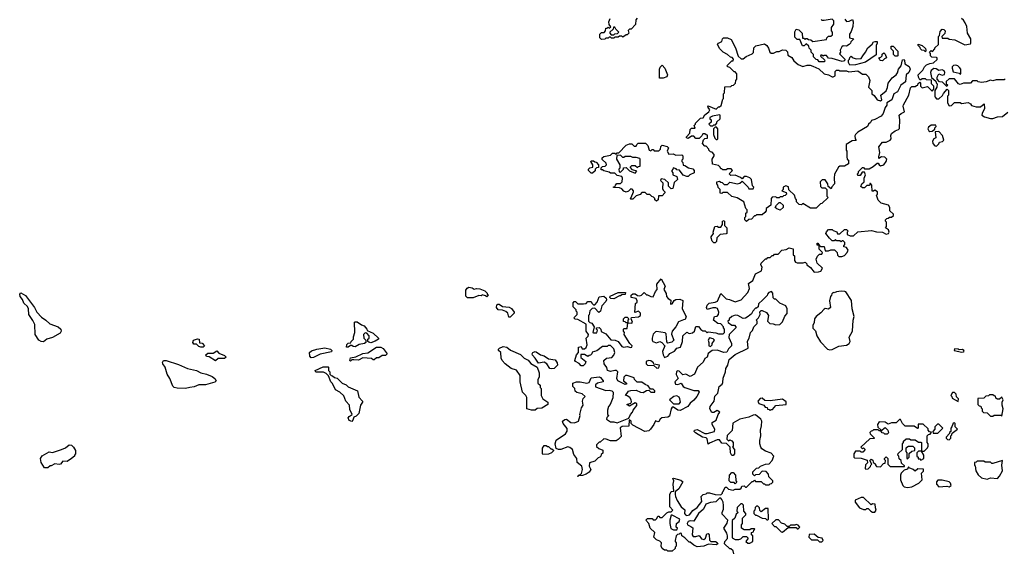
# Model space of a CAD drawing. Extents: x 1861455 to 2058065, y 200073 to 437907.
# Tile 369 of 574: x 1986864 to 1995616, y 310780 to 315515. Entities that reach past the tile are written whole.
import ezdxf

# ---------------------------------------------------------------- set-up
doc = ezdxf.new("R2010")
doc.units = 0

msp = doc.modelspace()

# ---------------------------------------------------------------- linework, layer by layer
at = {"layer": '0CON05XD'}
for points in [[(1992351.7, 315528.3), (1992340, 315515), (1992338.3, 315471.7), (1992298.3, 315431.7), (1992285, 315430), (1992271.7, 315418.3), (1992280, 315395), (1992265, 315380), (1992255, 315380), (1992225, 315360), (1992215, 315370), (1992195, 315370), (1992185, 315360), (1992155, 315360), (1992145, 315350), (1992125, 315350), (1992115, 315360), (1992105, 315360), (1992095, 315350), (1992075, 315350), (1992065, 315342.5), (1992035, 315340)], [(1994985, 314890), (1994990, 314895), (1994990, 314925), (1994970, 314945), (1994968.3, 314978.3), (1994925, 314980), (1994915, 314990), (1994885, 314990), (1994875, 314980), (1994865, 314980), (1994853, 315003), (1994850, 315025), (1994893, 315067), (1994907.5, 315095), (1994925, 315112.5), (1994953, 315127), (1994988.3, 315131.7), (1995018.3, 315161.7), (1995020, 315175), (1995015, 315180), (1994971.7, 315181.7), (1994960, 315195), (1994960, 315215), (1994950, 315225), (1994965, 315240), (1994978.3, 315231.7), (1995000, 315255), (1995000, 315265), (1995030, 315295), (1995030, 315365), (1995040, 315375), (1995045, 315410), (1995065, 315430), (1995078.3, 315428.3), (1995090, 315415), (1995088.3, 315391.7), (1995060, 315365), (1995065, 315350), (1995115, 315350), (1995125, 315342.5), (1995177, 315337), (1995265, 315290), (1995315, 315300), (1995320, 315305), (1995320, 315345), (1995290, 315395), (1995282.5, 315455), (1995267, 315487), (1995255, 315510), (1995237, 315527)], [(1992035, 315340), (1992020, 315355), (1992020, 315385), (1992035, 315400), (1992060, 315400), (1992070, 315415), (1992075, 315440), (1992085, 315440), (1992095, 315450), (1992105, 315440), (1992118.3, 315451.7), (1992103, 315473), (1992100, 315495), (1992112.5, 315525)], [(1992145, 315380), (1992155, 315390), (1992178.3, 315391.7), (1992190, 315405), (1992161.7, 315431.7), (1992155, 315450), (1992141.7, 315448.3), (1992138.3, 315431.7), (1992110, 315405), (1992110, 315395), (1992121.7, 315381.7), (1992145, 315380)], [(1994015, 315140), (1993971.7, 315141.7), (1993958.3, 315158.3), (1993945, 315160), (1993920, 315185), (1993920, 315205), (1993900, 315225), (1993900, 315245), (1993881.7, 315261.7), (1993878.3, 315278.3), (1993855, 315300), (1993838.3, 315281.7), (1993821.7, 315281.7), (1993798.3, 315338.3), (1993775, 315340), (1993755, 315360), (1993753, 315407), (1993765, 315430), (1993790, 315425), (1993820, 315395), (1993821.7, 315351.7), (1993835, 315350), (1993845, 315340), (1993852.5, 315347.5), (1993865, 315347.5), (1993875, 315340), (1993897, 315337), (1993915, 315320), (1994035, 315340), (1994040, 315355), (1994055, 315370), (1994075, 315370), (1994088.3, 315381.7), (1994090, 315405), (1994080, 315415), (1994080, 315445), (1994100, 315475), (1994100, 315505), (1994085, 315520), (1994015, 315507.5), (1993998.3, 315508.3), (1993987, 315517)], [(1994198.3, 315518.3), (1994215, 315500), (1994237, 315503), (1994267.5, 315517.5), (1994272.5, 315495), (1994270, 315455), (1994255, 315410), (1994240, 315385), (1994240, 315355), (1994280, 315345), (1994251.7, 315318.3), (1994250, 315305), (1994237, 315293), (1994215, 315280), (1994185, 315282), (1994172.5, 315275), (1994157.5, 315245), (1994160, 315225), (1994151.7, 315211.7), (1994200, 315165), (1994195, 315150), (1994175, 315142.5), (1994085, 315171.2), (1994053, 315173), (1994035, 315197.5), (1994012.5, 315197.5), (1994005, 315190), (1993995, 315200), (1993985, 315200), (1993981.7, 315191.7), (1994018.3, 315158.3), (1994020, 315145), (1994015, 315140)], [(1993325, 313720), (1993310, 313735), (1993310, 313755), (1993320, 313765), (1993320, 313795), (1993330, 313805), (1993330, 313825), (1993320, 313835), (1993300, 313895), (1993241.7, 313931.7), (1993193, 313943), (1993155, 313980), (1993115, 313980), (1993105, 313970), (1993091.7, 313971.7), (1993090, 314005), (1993073, 314023), (1993070, 314045), (1993060, 314055), (1993060, 314075), (1993085, 314080), (1993095, 314070), (1993108.3, 314068.3), (1993125, 314050), (1993155, 314050), (1993175, 314070), (1993245, 314056.7), (1993265, 314062.5), (1993285, 314080), (1993340, 314025), (1993345, 314010), (1993385, 314010), (1993390, 314025), (1993378.3, 314038.3), (1993370, 314095), (1993355, 314110), (1993325, 314120), (1993305, 314120), (1993285, 314100), (1993272.5, 314112.5), (1993225, 314133.3), (1993185, 314130), (1993170, 314145), (1993200, 314175), (1993188.3, 314188.3), (1993155, 314190), (1993145, 314180), (1993115, 314180), (1993105, 314190), (1993095, 314190), (1993090, 314205), (1993075, 314220), (1993021.7, 314231.7), (1993020, 314275), (1993037.5, 314305), (1993037, 314317), (1993018.3, 314338.3), (1993005, 314340), (1992990, 314355), (1992990, 314365), (1992965, 314390), (1992955, 314390), (1992932.5, 314415), (1992941.7, 314448.3), (1992955, 314460), (1992978.3, 314461.7), (1992978.3, 314488.3), (1992965, 314490), (1992955, 314500), (1992935, 314500), (1992928.3, 314481.7), (1992905, 314460), (1992875, 314460), (1992855, 314480), (1992835, 314480), (1992805, 314460), (1992790, 314465), (1992790, 314475), (1992820, 314505), (1992825, 314540), (1992835, 314550), (1992868.3, 314551.7), (1992860, 314575), (1992870, 314585), (1992870, 314595), (1992915, 314640), (1992938.3, 314641.7), (1992955, 314670), (1992990, 314695), (1993000, 314715), (1992983, 314733), (1992980, 314745), (1992985, 314750), (1993055, 314720), (1993075, 314740), (1993085, 314740), (1993098.3, 314751.7), (1993113, 314807), (1993120, 314815), (1993120, 314855), (1993130, 314865), (1993131.7, 314918.3), (1993185, 314920), (1993195, 314930), (1993208.3, 314931.7), (1993228.3, 314951.7), (1993230, 314975), (1993240, 314985), (1993240, 315035), (1993225, 315050), (1993215, 315050), (1993175, 315090), (1993160, 315095), (1993150, 315105), (1993195, 315150), (1993205, 315150), (1993210, 315165), (1993198.3, 315178.3), (1993181.7, 315181.7), (1993157, 315207), (1993117.5, 315225), (1993088.8, 315255), (1993067.5, 315295), (1993075, 315307.5), (1993105, 315320), (1993110, 315345), (1993120, 315355), (1993155, 315353.3), (1993189.3, 315339.3), (1993227.5, 315265), (1993251.7, 315191.7), (1993278.3, 315168.3), (1993295, 315167.5), (1993321.7, 315188.3), (1993375, 315210), (1993387, 315223), (1993390, 315265), (1993407.5, 315282.5), (1993485, 315300), (1993504.1, 315284.1), (1993520.7, 315260.7), (1993532.5, 315225), (1993545, 315217.5), (1993565, 315217.5), (1993595, 315232.5), (1993615, 315233.3), (1993644.4, 315245.6), (1993674.6, 315244.6), (1993687.8, 315227.8), (1993690.7, 315200.7), (1993728.3, 315178.3), (1993745, 315150), (1993785, 315117.5), (1993825, 315097.5), (1993865, 315110), (1993890.7, 315110.7), (1993915, 315103.3), (1993968.8, 315078.8), (1994014.3, 315034.3), (1994055, 315026), (1994085, 315008), (1994095, 315006.2), (1994113.6, 315016.4), (1994112.5, 315055), (1994125, 315066.7), (1994146.7, 315066.7), (1994155, 315060), (1994215, 315060), (1994235, 315050), (1994315, 315060), (1994355, 315030), (1994385, 315030), (1994408.3, 315008.3), (1994420, 314975), (1994410, 314915), (1994440, 314885), (1994440, 314855), (1994460, 314840), (1994485, 314802.5), (1994515, 314792.5), (1994527, 314803), (1994520, 314845), (1994566.1, 314883.9), (1994579.3, 314910.7), (1994585, 314950), (1994620.7, 314999.3), (1994653.9, 315026.1), (1994666.1, 315043.9), (1994676.7, 315075), (1994700, 315105), (1994711.7, 315158.3), (1994725, 315160), (1994730, 315155), (1994731.7, 315121.7), (1994769.3, 315099.3), (1994780, 315075), (1994767.5, 315045), (1994742.5, 315025), (1994738.3, 314961.7), (1994697, 314933), (1994667.5, 314875), (1994633.3, 314855), (1994616.4, 314803.6), (1994573.3, 314776.7), (1994572.5, 314755), (1994556.4, 314733.6), (1994538.8, 314681.2), (1994523, 314657), (1994465, 314627.5), (1994435, 314620), (1994428.3, 314601.7), (1994410, 314585), (1994400, 314565), (1994313.6, 314516.4), (1994292.5, 314495), (1994288.3, 314481.7), (1994290, 314455), (1994298.3, 314441.7), (1994265, 314437.5), (1994210, 314405), (1994210, 314355), (1994217.5, 314345), (1994217.5, 314295), (1994220, 314275), (1994230, 314265), (1994230, 314235), (1994195, 314212.5), (1994155, 314212.5), (1994142.5, 314205), (1994108.3, 314141.7), (1994102.5, 314105), (1994106.7, 314055), (1994081.7, 314028.3), (1994078.3, 314011.7), (1994051.7, 314031.7), (1994047, 314057), (1994025, 314090), (1993998.3, 314091.7), (1993980, 314075), (1993981.7, 314031.7), (1993995, 314020), (1994025, 314020), (1994040, 314005), (1994040, 313945), (1994050, 313935), (1993995, 313880), (1993981.7, 313878.3), (1993950, 313845), (1993945, 313840), (1993895, 313840), (1993825, 313880), (1993815, 313870), (1993791.7, 313871.7), (1993770, 313895), (1993770, 313915), (1993760, 313925), (1993750, 313955), (1993701.7, 314001.7), (1993698.3, 314028.3), (1993675, 314037.5), (1993650, 314025), (1993650, 314005), (1993640, 313995), (1993678.3, 313978.3), (1993680, 313965), (1993668.3, 313951.7), (1993655, 313950), (1993645, 313940), (1993625, 313940), (1993615, 313930), (1993595, 313930), (1993585, 313940), (1993551.7, 313938.3), (1993542.5, 313925), (1993540, 313865), (1993500, 313835), (1993500, 313815), (1993488.3, 313801.7), (1993465, 313780), (1993415, 313780), (1993405, 313770), (1993395, 313770), (1993368.3, 313741.7), (1993345, 313740), (1993325, 313720)], [(1994241.7, 315111.7), (1994230, 315135), (1994230, 315155), (1994240, 315165), (1994241.7, 315178.3), (1994255, 315190), (1994265, 315180), (1994298.3, 315168.3), (1994345, 315170), (1994357.5, 315195), (1994383.3, 315225), (1994402.5, 315265), (1994443, 315297), (1994455, 315317.5), (1994465, 315322.5), (1994485, 315320), (1994487.5, 315305), (1994477.5, 315285), (1994478.3, 315201.7), (1994381.7, 315138.3), (1994295, 315112.5), (1994241.7, 315111.7)], [(1994665, 315190), (1994645, 315190), (1994630, 315205), (1994630, 315235), (1994610, 315255), (1994611.7, 315278.3), (1994628.3, 315278.3), (1994670, 315235), (1994670, 315195), (1994665, 315190)], [(1994915, 315230), (1994905, 315240), (1994883, 315243), (1994870, 315255), (1994868.3, 315268.3), (1994850, 315285), (1994851.7, 315298.3), (1994887, 315287), (1994915, 315260), (1994920, 315245), (1994915, 315230)], [(1994535, 315150), (1994511.7, 315151.7), (1994510, 315165), (1994500, 315175), (1994518.3, 315181.7), (1994530, 315195), (1994531.7, 315208.3), (1994545, 315220), (1994558.3, 315208.3), (1994570, 315175), (1994551.7, 315168.3), (1994535, 315150)], [(1992585, 314994), (1992552.5, 314995), (1992550, 315075), (1992557, 315093), (1992575, 315110), (1992597.5, 315085), (1992622.5, 315025), (1992615, 315007.5), (1992585, 314994)], [(1995225, 315030), (1995230, 315035), (1995230, 315075), (1995219.3, 315089.3), (1995203.6, 315103.6), (1995185, 315110), (1995163.6, 315106.4), (1995153.8, 315096.2), (1995152.5, 315085), (1995160.7, 315050.7), (1995215, 315040), (1995225, 315030)], [(1995625, 314990), (1995615, 314980), (1995545, 314980), (1995515, 314972.5), (1995495, 314977.5), (1995455, 314962.5), (1995415, 314957.5), (1995383, 314963), (1995375, 314970), (1995335, 314970), (1995315, 314950), (1995255, 314950), (1995225, 314940), (1995210, 314945), (1995175, 314990), (1995125, 314990), (1995100, 314965), (1995100, 314945), (1995110, 314935), (1995105, 314920), (1995068.3, 314958.3), (1995041.7, 314961.7), (1995020, 314985), (1995020, 315005), (1995035, 315032.5), (1995065, 315022.5), (1995083.3, 315026.7), (1995088.8, 315045), (1995080.5, 315060.5), (1995065, 315068), (1995035, 315062.5), (1995009.5, 315079.5), (1994989.3, 315080.7), (1994967.5, 315062.5), (1994958.8, 315045), (1994970, 315000), (1995008.3, 314968.3), (1995010, 314955), (1995020, 314945), (1995017.5, 314915), (1995000, 314885), (1994997.5, 314835), (1995002.5, 314825), (1995015, 314812.5), (1995035, 314810), (1995068.3, 314841.7), (1995075, 314860), (1995108.3, 314898.3), (1995120, 314885), (1995120, 314845), (1995110, 314835), (1995110, 314775), (1995125, 314750), (1995148.3, 314751.7), (1995175, 314780), (1995225, 314780), (1995235, 314770), (1995295, 314777.5), (1995316.4, 314766.4), (1995325, 314752.5), (1995365, 314740), (1995405, 314740), (1995437.5, 314767.5), (1995440, 314725), (1995418.3, 314681.7), (1995417.5, 314665), (1995440, 314650), (1995495, 314636.7), (1995515, 314636.7), (1995555, 314652.5), (1995600, 314655), (1995648.3, 314691.7)], [(1992425, 312272.5), (1992395, 312294), (1992353, 312293), (1992330, 312315), (1992325, 312330), (1992265, 312352.5), (1992248.3, 312351.7), (1992233, 312337), (1992230, 312305), (1992257.5, 312285), (1992257.5, 312275), (1992245, 312272.5), (1992180, 312305), (1992172.5, 312325), (1992180, 312385), (1992170, 312395), (1992155, 312397.5), (1992115, 312387.5), (1992090, 312395), (1992081.7, 312421.7), (1992060, 312455), (1992057.5, 312485), (1992080, 312505), (1992128.3, 312511.7), (1992145, 312532.5), (1992153.3, 312555), (1992145, 312590), (1992115, 312620), (1992095, 312620), (1992085, 312610), (1992045, 312610), (1991995, 312570), (1991951.7, 312558.3), (1991950, 312545), (1991938.3, 312531.7), (1991925, 312530), (1991915, 312520), (1991885, 312540), (1991851.7, 312538.3), (1991851.7, 312511.7), (1991897.5, 312477.5), (1991890, 312455), (1991871.7, 312438.3), (1991855, 312437.5), (1991837.5, 312457.5), (1991803.3, 312475), (1991797.5, 312485), (1991812.5, 312535), (1991830, 312555), (1991830, 312605), (1991855, 312610), (1991865, 312590), (1991885, 312590), (1991898.3, 312601.7), (1991907.5, 312625), (1991900, 312685), (1991918.3, 312701.7), (1991920, 312715), (1991900, 312745), (1991898.3, 312808.3), (1991825, 312850), (1991801.7, 312851.7), (1991790, 312865), (1991820, 312895), (1991820, 312915), (1991810, 312925), (1991810, 312935), (1991782.5, 312962.5), (1991783, 312997), (1991791.7, 313008.3), (1991805, 313010), (1991825, 312990), (1991875, 312987.5), (1991898.3, 312991.7), (1991915, 313010), (1991945, 313010), (1991950, 312995), (1991965, 312980), (1991975, 312980), (1991997, 313003), (1992015, 313050), (1992057, 313057), (1992078.3, 313038.3), (1992080, 313025), (1992075, 313010), (1992039.3, 312970.7), (1992027, 312923), (1992011.7, 312911.7), (1991975, 312950), (1991951.7, 312948.3), (1991933, 312927), (1991927.5, 312892.5), (1991920, 312885), (1991920, 312835), (1991931.7, 312821.7), (1991948.3, 312818.3), (1991970, 312785), (1991960, 312735), (1991965, 312730), (1991995, 312730), (1992000, 312755), (1991990, 312765), (1991990, 312775), (1992015, 312780), (1992030, 312765), (1992031.7, 312741.7), (1992075, 312722.5), (1992119.3, 312669.3), (1992156.1, 312666.1), (1992182.5, 312655), (1992215, 312610), (1992235, 312603.3), (1992265, 312610), (1992295, 312600), (1992306.7, 312603.3), (1992307.5, 312615), (1992286.4, 312636.4), (1992237.5, 312715), (1992240, 312735), (1992230, 312745), (1992230, 312765), (1992235, 312770), (1992265, 312770), (1992270, 312820), (1992255, 312820), (1992245, 312830), (1992231.7, 312831.7), (1992230, 312855), (1992245, 312870), (1992265, 312870), (1992280, 312855), (1992270, 312845), (1992270, 312820), (1992305, 312817.5), (1992312.5, 312825), (1992300, 312855), (1992301.7, 312868.3), (1992365, 312872.5), (1992382.5, 312885), (1992382.5, 312905), (1992365, 312922.5), (1992331.7, 312911.7), (1992338.3, 312991.7), (1992352.5, 313005), (1992352.5, 313015), (1992345, 313037.5), (1992300, 313045), (1992300, 313065), (1992313, 313077), (1992335, 313077.5), (1992355, 313062.5), (1992375, 313060), (1992390, 313065), (1992415, 313090), (1992435, 313070), (1992445, 313070), (1992473, 313053), (1992495, 313050), (1992515, 313100), (1992530, 313115), (1992527.5, 313165), (1992565, 313210), (1992602.5, 313145), (1992590, 313115), (1992611.7, 313081.7), (1992612.5, 313055), (1992627, 313037), (1992651.7, 313021.7), (1992650, 312985), (1992665, 312987.5), (1992680.7, 313019.3), (1992695, 313026.7), (1992731.7, 313031.7), (1992758.3, 313018.3), (1992753.6, 312943.6), (1992787.5, 312875), (1992779.3, 312850.7), (1992763.6, 312846.4), (1992720.5, 312829.5), (1992695, 312783.3), (1992662.5, 312745), (1992658.3, 312718.3), (1992677.5, 312665), (1992661.7, 312648.3), (1992625, 312640), (1992615, 312650), (1992611.7, 312721.7), (1992601.7, 312731.7), (1992525, 312742.5), (1992515, 312740), (1992495, 312720), (1992486.4, 312683.6), (1992486.7, 312665), (1992493.3, 312655), (1992525, 312642.5), (1992555, 312653.8), (1992572.5, 312645), (1992600, 312615), (1992578.8, 312565), (1992583.3, 312535), (1992595, 312513.3), (1992625, 312523.3), (1992644, 312546), (1992685, 312568.8), (1992704.2, 312595.8), (1992737.1, 312602.9), (1992755.7, 312655), (1992760, 312705), (1992795, 312736.7), (1992816.1, 312726.1), (1992845, 312731.2), (1992863.6, 312746.4), (1992875, 312787.5), (1992898.3, 312788.3), (1992920, 312760), (1992935, 312750), (1992958.3, 312748.3), (1992975, 312730), (1992985, 312740), (1993051.7, 312731.7), (1993075, 312722.5), (1993117, 312723), (1993130, 312735), (1993130, 312765), (1993120, 312775), (1993120, 312785), (1993095, 312810), (1993070, 312815), (1993030, 312845), (1993040, 312875), (1993065, 312880), (1993077, 312893), (1993080, 312915), (1993066.7, 312946.7), (1993053, 312953), (1993025, 312953.3), (1992975, 312940), (1992970, 312955), (1992974, 312976), (1992993.9, 312996.1), (1993045, 313002.5), (1993066.4, 313013.6), (1993095, 313080), (1993145, 313032.5), (1993173, 313027), (1993225, 313006.7), (1993276.4, 313023.6), (1993335, 313090), (1993352.5, 313125), (1993341.7, 313168.3), (1993380, 313195), (1993403.6, 313256.4), (1993457, 313283), (1993462.5, 313315), (1993452.5, 313335), (1993455, 313350), (1993495, 313390), (1993505, 313390), (1993515, 313400), (1993535, 313400), (1993551.7, 313418.3), (1993565, 313420), (1993575, 313430), (1993605, 313430), (1993640, 313465), (1993677, 313473), (1993705, 313487.5), (1993738.3, 313478.3), (1993740, 313425), (1993750, 313415), (1993752.5, 313375), (1993760.7, 313360.7), (1993775, 313352.5), (1993827.5, 313352.5), (1993845, 313360), (1993860, 313345), (1993860, 313335), (1993893, 313313), (1993925, 313270), (1993965, 313272.5), (1993985, 313280), (1994000, 313305), (1993951.7, 313351.7), (1993942.5, 313385), (1993957, 313413), (1993975, 313430), (1993995, 313430), (1994000, 313445), (1993970, 313475), (1993970, 313510), (1993951.7, 313511.7), (1993951.7, 313528.3), (1993958.3, 313528.3), (1993970, 313510), (1993985, 313500), (1994015, 313500), (1994025, 313460), (1994055, 313460), (1994075, 313470), (1994108.3, 313468.3), (1994130, 313445), (1994133, 313423), (1994145, 313410), (1994171.7, 313408.3), (1994195, 313420), (1994220, 313445), (1994227.5, 313465), (1994215, 313490), (1994190, 313495), (1994190, 313505), (1994200, 313515), (1994200, 313535), (1994185, 313550), (1994175, 313550), (1994165, 313540), (1994155, 313550), (1994125, 313550), (1994115, 313560), (1994105, 313550), (1994085, 313550), (1994061.7, 313571.7), (1994030, 313615), (1994035, 313630), (1994055, 313650), (1994085, 313650), (1994095, 313640), (1994128.3, 313628.3), (1994135, 313610), (1994155, 313610), (1994195, 313650), (1994215, 313650), (1994227.5, 313635), (1994220, 313625), (1994220, 313605), (1994245, 313592.5), (1994276.1, 313593.9), (1994315, 313630), (1994435, 313640), (1994479.3, 313629.3), (1994535, 313627.5), (1994565, 313609.2), (1994586.2, 313615), (1994593.8, 313625), (1994588.3, 313648.3), (1994560, 313665), (1994570, 313675), (1994570, 313715), (1994560, 313725), (1994560, 313735), (1994571.7, 313748.3), (1994585, 313750), (1994595, 313760), (1994615, 313760), (1994630, 313775), (1994630, 313785), (1994600, 313815), (1994600, 313845), (1994586.4, 313866.4), (1994523, 313883), (1994495, 313910), (1994480, 313955), (1994490, 313965), (1994490, 313985), (1994465, 314000), (1994455, 313990), (1994441.7, 313991.7), (1994440, 314045), (1994428.3, 314058.3), (1994421.7, 314058.3), (1994418.3, 314041.7), (1994395, 314040), (1994375, 314020), (1994355, 314020), (1994341.7, 314031.7), (1994350, 314055), (1994370, 314075), (1994370, 314105), (1994382.5, 314135), (1994375, 314160), (1994351.7, 314158.3), (1994335, 314130), (1994315, 314130), (1994310, 314145), (1994320, 314155), (1994320, 314165), (1994355, 314200), (1994365, 314200), (1994375, 314190), (1994415, 314190), (1994450.7, 314209.3), (1994485, 314240), (1994495, 314240), (1994503.6, 314223.6), (1994515, 314216.7), (1994545, 314226), (1994566.7, 314253.3), (1994572.5, 314275), (1994555, 314292.5), (1994523.6, 314296.4), (1994501.7, 314281.7), (1994500, 314295), (1994511.2, 314335), (1994500, 314385), (1994533, 314427), (1994565, 314426.7), (1994602.5, 314445), (1994610, 314455), (1994606.7, 314485), (1994615, 314502.5), (1994645, 314526.7), (1994675, 314537.5), (1994683.6, 314546.4), (1994688.8, 314625), (1994682.5, 314665), (1994699.3, 314680.7), (1994730, 314695), (1994717.5, 314745), (1994720.7, 314759.3), (1994767.5, 314845), (1994781.7, 314908.3), (1994795, 314920), (1994825, 314920), (1994835, 314930), (1994848.3, 314931.7), (1994851.7, 314948.3), (1994865, 314960), (1994870, 314955), (1994870, 314925), (1994885, 314910), (1994935, 314920), (1994975, 314880), (1994985, 314890)], [(1993025, 314570), (1993035, 314580), (1993048.3, 314581.7), (1993060, 314595), (1993061.7, 314608.3), (1993090, 314635), (1993090, 314665), (1993085, 314670), (1993023, 314657), (1993000, 314645), (1993000, 314635), (1993010, 314625), (1993010, 314605), (1992990, 314585), (1993005, 314570), (1993025, 314570)], [(1994955, 314520), (1994975, 314522.5), (1994998.3, 314541.7), (1995000, 314555), (1995010, 314565), (1995008.3, 314578.3), (1994965, 314577.5), (1994941.7, 314558.3), (1994937.5, 314545), (1994945, 314527.5), (1994955, 314520)], [(1993065, 314450), (1993070, 314455), (1993070, 314545), (1993058.3, 314558.3), (1993045, 314560), (1993030, 314545), (1993032.5, 314495), (1993041.7, 314461.7), (1993055, 314450), (1993065, 314450)], [(1995015, 314390), (1995035, 314410), (1995040, 314425), (1995067, 314433), (1995077.5, 314445), (1995066.1, 314486.1), (1995035, 314520), (1995001.7, 314518.3), (1995007.5, 314465), (1994990, 314455), (1994977.5, 314435), (1994980, 314415), (1995000, 314395), (1995015, 314390)], [(1992525, 313902.5), (1992510, 313915), (1992510, 313925), (1992498.3, 313938.3), (1992481.7, 313941.7), (1992465, 313960), (1992441.7, 313961.7), (1992425, 313980), (1992395, 313980), (1992378.3, 313961.7), (1992345, 313950), (1992315, 313920), (1992295, 313920), (1992290, 313925), (1992300, 313935), (1992320, 313985), (1992320, 313995), (1992308.3, 314008.3), (1992295, 314010), (1992275, 313990), (1992255, 313982.5), (1992235, 313990), (1992215, 314010), (1992195, 314020), (1992141.7, 314021.7), (1992141.7, 314028.3), (1992158.3, 314031.7), (1992160, 314045), (1992171.7, 314058.3), (1992205, 314060), (1992220, 314075), (1992222.5, 314105), (1992215, 314120), (1992175, 314130), (1992155, 314150), (1992115, 314150), (1992105, 314160), (1992055, 314170), (1992045, 314180), (1992031.7, 314181.7), (1992031.7, 314198.3), (1992045, 314210), (1992067, 314213), (1992080, 314225), (1992078.3, 314238.3), (1992041.7, 314271.7), (1992041.7, 314288.3), (1992055, 314300), (1992115, 314310), (1992133, 314327), (1992155, 314327.5), (1992165, 314320), (1992175, 314330), (1992188.3, 314331.7), (1992255, 314400), (1992285, 314412.5), (1992305, 314410), (1992325, 314390), (1992345, 314390), (1992350, 314405), (1992363, 314417), (1992427, 314417), (1992447, 314397), (1992460, 314355), (1992475, 314350), (1992485, 314360), (1992495, 314360), (1992505, 314350), (1992545, 314350), (1992560, 314365), (1992561.7, 314388.3), (1992575, 314400), (1992618.3, 314388.3), (1992630, 314375), (1992620, 314345), (1992635, 314320), (1992671.7, 314321.7), (1992695, 314310), (1992750, 314315), (1992760, 314305), (1992760, 314275), (1992750, 314265), (1992750, 314255), (1992760, 314245), (1992761.7, 314221.7), (1992775, 314220), (1992808.3, 314198.3), (1992848.3, 314188.3), (1992860, 314175), (1992860, 314155), (1992820, 314135), (1992805, 314120), (1992795, 314120), (1992761.7, 314131.7), (1992728.3, 314178.3), (1992705, 314180), (1992698.3, 314188.3), (1992671.7, 314198.3), (1992670, 314185), (1992660, 314175), (1992660, 314165), (1992670, 314155), (1992670, 314135), (1992705, 314120), (1992710, 314095), (1992683, 314067), (1992670, 314015), (1992655, 314012.5), (1992630, 314035), (1992630, 314065), (1992600, 314095), (1992565, 314100), (1992560, 314085), (1992580, 314065), (1992577.5, 314015), (1992585, 314000), (1992600, 313985), (1992600, 313975), (1992575, 313950), (1992541.7, 313948.3), (1992540, 313915), (1992525, 313902.5)], [(1992335, 314150), (1992348.3, 314168.3), (1992311.7, 314181.7), (1992290, 314205), (1992305, 314220), (1992335, 314220), (1992355, 314200), (1992365, 314210), (1992378.3, 314211.7), (1992380, 314275), (1992375, 314280), (1992345, 314290), (1992315, 314290), (1992295, 314300), (1992245, 314300), (1992235, 314290), (1992225, 314290), (1992205, 314310), (1992171.7, 314308.3), (1992170, 314275), (1992200, 314225), (1992200, 314195), (1992190, 314185), (1992191.7, 314161.7), (1992205, 314160), (1992230, 314185), (1992231.7, 314198.3), (1992255, 314200), (1992285, 314170), (1992335, 314150)], [(1991955, 314150), (1991945, 314150), (1991920, 314175), (1991920, 314185), (1991931.7, 314198.3), (1991960, 314205), (1991960, 314225), (1991940, 314255), (1991945, 314260), (1991965, 314260), (1991975, 314250), (1991988.3, 314248.3), (1992010, 314225), (1992008.3, 314201.7), (1991991.7, 314198.3), (1991980, 314185), (1991978.3, 314171.7), (1991955, 314150)], [(1993625, 313822.5), (1993593, 313833), (1993580, 313845), (1993590, 313865), (1993615, 313890), (1993625, 313890), (1993650, 313865), (1993650, 313845), (1993625, 313822.5)], [(1993045, 313530), (1993035, 313530), (1993020, 313545), (1993010, 313575), (1993010, 313585), (1993030, 313615), (1993027.5, 313625), (1993043, 313677), (1993065, 313680), (1993075, 313670), (1993095, 313670), (1993110, 313695), (1993110, 313725), (1993125, 313730), (1993130, 313725), (1993130, 313685), (1993150, 313665), (1993150, 313615), (1993145, 313610), (1993090, 313605), (1993060, 313575), (1993057, 313543), (1993045, 313530)], [(1987075, 312652.5), (1987055, 312653.8), (1987035, 312666.7), (1987002, 312715), (1986997.5, 312805), (1986982, 312842), (1986946.2, 312895), (1986942, 312945), (1986934.4, 312964.4), (1986902, 312995), (1986887.9, 313027.9), (1986866.7, 313055), (1986863.9, 313076.1), (1986873, 313087), (1986915, 313062), (1986995.7, 312955), (1987015.8, 312915.8), (1987059.2, 312869.2), (1987096.7, 312845), (1987132, 312812), (1987205, 312785.6), (1987230, 312765), (1987233, 312747), (1987225, 312727.5), (1987155, 312690), (1987106.4, 312673.6), (1987075, 312652.5)], [(1990895, 313042.5), (1990845, 313042.5), (1990828.3, 313058.3), (1990828.3, 313111.7), (1990840.7, 313129.3), (1990855, 313136.7), (1990885, 313132.5), (1990905, 313120), (1990923.3, 313126.7), (1990955, 313122.5), (1991000, 313105), (1991020, 313085), (1991020, 313075), (1991030, 313065), (1991015, 313050), (1991005, 313060), (1990975, 313070), (1990965, 313060), (1990945, 313062.5), (1990895, 313042.5)], [(1992829.3, 311009.3), (1992847, 310997), (1992842.5, 310935), (1992851.7, 310921.7), (1992875, 310920), (1992905, 310930), (1992925, 310900), (1992945, 310892.5), (1992960, 310905), (1992972.5, 310945), (1992985, 310946.7), (1992992.5, 310935), (1992997, 310887), (1993007.5, 310877.5), (1993050, 310875), (1993065, 310867.5), (1993070, 310855), (1993055, 310847.5), (1992988.3, 310851.7), (1992946.4, 310833.6), (1992885, 310830), (1992855, 310842.5), (1992825, 310870), (1992815, 310870), (1992775, 310910), (1992750, 310925), (1992748.3, 310948.3), (1992735, 310950), (1992725, 310940), (1992711.7, 310938.3), (1992700, 310925), (1992690, 310885), (1992690, 310875), (1992700, 310865), (1992700, 310835), (1992690, 310825), (1992690, 310815), (1992665, 310790), (1992625, 310790), (1992615, 310800), (1992595, 310800), (1992573.6, 310813.6), (1992567.5, 310835), (1992570, 310865), (1992555, 310880), (1992525, 310890), (1992500, 310915), (1992510, 310955), (1992467.5, 310995), (1992457, 311037), (1992430, 311065), (1992445, 311080), (1992485, 311080), (1992495, 311070), (1992515, 311070), (1992528.3, 311081.7), (1992535, 311100), (1992545, 311100), (1992555, 311090), (1992575, 311090), (1992615, 311130), (1992635, 311140), (1992655, 311140), (1992670, 311155), (1992642.5, 311185), (1992642.5, 311295), (1992655, 311320), (1992680, 311325), (1992673.3, 311385), (1992677.5, 311415), (1992670, 311435), (1992675, 311440), (1992741.7, 311421.7), (1992757.5, 311407.5), (1992722.5, 311345), (1992691.7, 311318.3), (1992690, 311295), (1992692.5, 311275), (1992709.3, 311239.3), (1992742.5, 311185), (1992776.7, 311156.7), (1992773.3, 311125), (1992781.7, 311111.7), (1992795, 311106.2), (1992817.3, 311112.7), (1992847, 311153), (1992885, 311177.5), (1992927, 311233), (1992922.5, 311275), (1992940, 311295), (1992965, 311300), (1992975, 311310), (1992995, 311310), (1993045, 311292.5), (1993095, 311290), (1993110, 311305), (1993110, 311315), (1993118.3, 311321.7), (1993135, 311360), (1993148.3, 311358.3), (1993165, 311340), (1993205, 311332.5), (1993225, 311340), (1993265, 311340), (1993278.3, 311351.7), (1993281.7, 311368.3), (1993305, 311370), (1993315, 311360), (1993325, 311360), (1993375, 311410), (1993385, 311410), (1993395, 311420), (1993405, 311410), (1993455, 311410), (1993475, 311390), (1993485, 311390), (1993495, 311380), (1993525, 311380), (1993535, 311390), (1993548.3, 311391.7), (1993560, 311405), (1993560, 311415), (1993521.7, 311451.7), (1993520, 311475), (1993498.3, 311498.3), (1993465, 311500), (1993438.3, 311471.7), (1993405, 311470), (1993395, 311460), (1993380, 311475), (1993380, 311495), (1993413.3, 311526.7), (1993435, 311530), (1993450, 311545), (1993495, 311562.5), (1993525, 311567.5), (1993552.5, 311595), (1993567.5, 311635), (1993545, 311662.5), (1993495, 311680), (1993460.7, 311700.7), (1993452.5, 311715), (1993443.9, 311743.9), (1993443.8, 311775), (1993453.3, 311815), (1993448.8, 311865), (1993458.8, 311905), (1993460, 311945), (1993452.5, 311965), (1993405, 312002.5), (1993385, 312000), (1993345, 311981.2), (1993265, 311963.3), (1993203, 311927), (1993197, 311863), (1993151.7, 311818.3), (1993150, 311785), (1993165, 311770), (1993175, 311780), (1993195, 311770), (1993206.4, 311756.4), (1993207.5, 311725), (1993200, 311715), (1993217.5, 311695), (1993217.5, 311655), (1993205, 311640), (1993195, 311640), (1993183, 311663), (1993180, 311715), (1993148.3, 311748.3), (1993105, 311750), (1993085, 311780), (1993065, 311780), (1992995, 311750), (1992985, 311740), (1992975, 311790), (1992967, 311797), (1992933.6, 311803.6), (1992870.7, 311840.7), (1992860, 311855), (1992862.5, 311865), (1992885, 311872.5), (1992955, 311837.5), (1992975, 311837.5), (1993040, 311855), (1993042.5, 311875), (1993020, 311915), (1993020, 311935), (1993055, 311956.2), (1993072.5, 312005), (1993086.2, 312025), (1993065, 312040), (1993035, 312022.5), (1993015, 312022.5), (1993000, 312055), (1993002.5, 312075), (1993037, 312123), (1993041.7, 312168.3), (1993070, 312195), (1993082.5, 312255), (1993107.5, 312275), (1993115, 312290), (1993117, 312327), (1993136.7, 312385), (1993140, 312415), (1993157.5, 312445), (1993170, 312495), (1993225, 312537.5), (1993340, 312595), (1993333, 312657), (1993347, 312683), (1993360, 312735), (1993377, 312753), (1993390, 312785), (1993420, 312815), (1993420, 312835), (1993410, 312845), (1993430, 312865), (1993447.5, 312895), (1993441.7, 312918.3), (1993455, 312930), (1993465, 312930), (1993503, 312913), (1993520, 312885), (1993510, 312835), (1993533, 312813), (1993561.7, 312811.7), (1993585, 312802.5), (1993620, 312805), (1993645, 312830), (1993665, 312880), (1993687, 312903), (1993687.5, 312945), (1993675, 312970), (1993620, 312995), (1993585, 313030), (1993575, 313030), (1993561.7, 313041.7), (1993560, 313085), (1993548.3, 313098.3), (1993521.7, 313088.3), (1993510, 313075), (1993508.3, 313061.7), (1993470, 313025), (1993431.7, 312988.3), (1993428.3, 312961.7), (1993415, 312950), (1993405, 312950), (1993380, 312925), (1993369.3, 312900.7), (1993340, 312875), (1993317, 312863), (1993295, 312860), (1993246.4, 312886.4), (1993225, 312887.5), (1993193, 312877), (1993170, 312855), (1993170, 312845), (1993160, 312835), (1993161.7, 312821.7), (1993195, 312800), (1993218.3, 312798.3), (1993230, 312785), (1993230, 312775), (1993170, 312715), (1993168.3, 312688.3), (1993190, 312635), (1993190, 312615), (1993165, 312590), (1993149.3, 312560.7), (1993123, 312557), (1993065, 312577.5), (1993020, 312575), (1992985, 312547.5), (1992976.4, 312513.6), (1992955, 312503.3), (1992939.4, 312470.6), (1992890, 312425), (1992863.8, 312365), (1992825, 312342), (1992785, 312364.3), (1992759.2, 312359.2), (1992725, 312390.6), (1992715, 312392.9), (1992703.6, 312386.4), (1992699.4, 312359.4), (1992717.5, 312325), (1992686.7, 312295), (1992694.2, 312274.2), (1992715, 312271.2), (1992745, 312282.5), (1992762.5, 312255), (1992776.1, 312246.1), (1992855, 312217.5), (1992895, 312217.5), (1992902.5, 312205), (1992882, 312165), (1992857, 312133), (1992823.6, 312106.4), (1992802.5, 312075), (1992735, 312040), (1992713.3, 312043.3), (1992675, 312070), (1992665, 312070), (1992654.2, 312055.8), (1992639.7, 311990.3), (1992625, 311981.4), (1992572.5, 311975), (1992557.5, 311965), (1992545, 311942.5), (1992535, 311940), (1992515, 311950), (1992500, 311915), (1992472.5, 311875), (1992455, 311860), (1992420, 311855), (1992315, 311910), (1992300, 311925), (1992300, 311945), (1992281.7, 311958.3), (1992278.3, 311901.7), (1992220.7, 311899.3), (1992203, 311887), (1992209.3, 311810.7), (1992185, 311782.5), (1992165, 311772.5), (1992115, 311772.5), (1992077, 311787), (1992055, 311787.5), (1992025, 311760), (1992015, 311760), (1992001.7, 311748.3), (1991990, 311735), (1991991.7, 311721.7), (1992011.7, 311701.7), (1992048.3, 311688.3), (1992048.3, 311661.7), (1992031.7, 311648.3), (1992030, 311635), (1992020, 311625), (1992005, 311620), (1991975, 311590), (1991930, 311575), (1991927.5, 311545), (1991940, 311515), (1991925, 311493.3), (1991900, 311475), (1991866.4, 311463.6), (1991830, 311460), (1991825, 311452.5), (1991821.7, 311458.3), (1991830, 311460), (1991835, 311470), (1991845, 311470), (1991858.3, 311481.7), (1991867.5, 311515), (1991860, 311545), (1991818.3, 311578.3), (1991816.7, 311615), (1991789.3, 311649.3), (1991777.5, 311695), (1991755, 311712.5), (1991735, 311716.7), (1991675, 311692.5), (1991653, 311693), (1991631.7, 311701.7), (1991622.5, 311745), (1991633.6, 311776.4), (1991715, 311832.5), (1991731.7, 311858.3), (1991731.7, 311881.7), (1991693.9, 311923.9), (1991690, 311945), (1991708.3, 311961.7), (1991725, 311962.5), (1991763.6, 311933.6), (1991795, 311930), (1991830, 311945), (1991847.5, 311995), (1991842.5, 312005), (1991857.5, 312065), (1991871.7, 312088.3), (1991867.5, 312125), (1991873, 312147), (1991890, 312165), (1991865, 312190), (1991815, 312200), (1991801.7, 312211.7), (1991800, 312235), (1991780, 312255), (1991780, 312285), (1991813.6, 312296.4), (1991845, 312296.7), (1991905, 312282.5), (1991925, 312290), (1991945, 312330.8), (1992015, 312338.8), (1992027.5, 312335), (1992050, 312305), (1992050, 312295), (1992000, 312285), (1991981.7, 312268.3), (1991981.7, 312251.7), (1992075, 312217.5), (1992105, 312222.5), (1992127, 312217), (1992140, 312205), (1992137, 312153), (1992112.5, 312095), (1992097.5, 312075), (1992090, 312045), (1992090, 312005), (1992100, 311995), (1992081.7, 311978.3), (1992080, 311965), (1992115, 311940), (1992145, 311940), (1992175, 311930), (1992278.3, 311971.7), (1992293.3, 312005), (1992312.5, 312025), (1992317.5, 312045), (1992348.8, 312085), (1992348.8, 312098.8), (1992335, 312107.5), (1992285, 312080), (1992260, 312095), (1992295, 312106.7), (1992302, 312118), (1992300.8, 312135), (1992286.9, 312156.9), (1992265, 312172.5), (1992250, 312175), (1992275, 312212.5), (1992295, 312218.8), (1992345, 312220), (1992382.7, 312202.7), (1992405, 312200), (1992435, 312217.5), (1992455, 312220), (1992475, 312202.5), (1992510, 312205), (1992510, 312215), (1992495, 312230), (1992471.7, 312231.7), (1992449.3, 312259.3), (1992425, 312272.5)], [(1992145, 313032.5), (1992120, 313035), (1992110, 313045), (1992111.7, 313058.3), (1992185, 313090), (1992248.3, 313088.3), (1992247, 313073), (1992215, 313070), (1992205, 313060), (1992195, 313060), (1992145, 313032.5)], [(1994065, 312578.8), (1994085, 312582), (1994145, 312611.2), (1994215, 312621.2), (1994237.5, 312635), (1994246.7, 312655), (1994238.3, 312691.7), (1994267.5, 312745), (1994272.5, 312845), (1994282.5, 312875), (1994262.5, 312945), (1994258.3, 313018.3), (1994207.5, 313095), (1994199.3, 313099.3), (1994165, 313102.5), (1994123.6, 313096.4), (1994105, 313087.5), (1994095, 313090), (1994081.7, 313078.3), (1994080, 313065), (1994070, 313055), (1994063.3, 313015), (1994072.5, 312955), (1994055, 312942.5), (1994025, 312947.5), (1994015, 312942.5), (1993985, 312907.5), (1993942.5, 312875), (1993930, 312855), (1993927, 312823), (1993913.3, 312795), (1993914.1, 312774.1), (1993939.2, 312749.2), (1993950, 312705), (1993982.1, 312652.1), (1994043.3, 312585), (1994065, 312578.8)], [(1991225, 312870), (1991211.7, 312871.7), (1991202.5, 312905), (1991185, 312920), (1991155, 312931.2), (1991117.5, 312935), (1991102.5, 312955), (1991105, 312980), (1991113, 312987), (1991125, 312986.7), (1991155.9, 312965.9), (1991215, 312958), (1991235, 312946.2), (1991260, 312915), (1991260, 312905), (1991225, 312870)], [(1989785, 312602.5), (1989770, 312605), (1989771.7, 312628.3), (1989785, 312640), (1989808.3, 312641.7), (1989810, 312655), (1989830, 312675), (1989830, 312695), (1989842.5, 312735), (1989840, 312825), (1989845, 312830), (1989865, 312827.5), (1989901.2, 312801.2), (1989925, 312792.5), (1989950, 312765), (1989951.7, 312751.7), (1990005, 312727.5), (1990052.5, 312685), (1990052.5, 312675), (1990025, 312657.5), (1989985, 312643.3), (1989968.3, 312648.3), (1989960, 312655), (1989960, 312675), (1989970, 312685), (1989970, 312705), (1989948.3, 312728.3), (1989935, 312730), (1989920, 312715), (1989923, 312683), (1989940, 312665), (1989940, 312645), (1989930, 312635), (1989883, 312627), (1989845, 312607.5), (1989828.3, 312608.3), (1989815, 312620), (1989805, 312620), (1989785, 312602.5)], [(1988495, 312602.5), (1988473, 312603), (1988455, 312610), (1988435, 312630), (1988411.7, 312631.7), (1988402.5, 312645), (1988410, 312665), (1988443.6, 312676.4), (1988460, 312675), (1988461.7, 312641.7), (1988485, 312640), (1988507, 312617), (1988495, 312602.5)], [(1993005, 312610), (1993020, 312625), (1993020, 312635), (1993040, 312665), (1993027, 312677), (1992995, 312687.5), (1992982.5, 312665), (1992990, 312645), (1992990, 312615), (1993005, 312610)], [(1988605, 312482.5), (1988547, 312517), (1988525, 312520), (1988520, 312535), (1988535, 312550), (1988585, 312550), (1988615, 312570), (1988635, 312550), (1988685, 312530), (1988700, 312515), (1988685, 312502.5), (1988628.3, 312501.7), (1988605, 312482.5)], [(1989455, 312510), (1989443, 312523), (1989440, 312555), (1989458.3, 312571.7), (1989505, 312586.7), (1989575, 312596.7), (1989627, 312587), (1989640, 312575), (1989636.4, 312563.6), (1989535, 312542.5), (1989475, 312512.5), (1989455, 312510)], [(1989805, 312480), (1989800, 312485), (1989805, 312507.5), (1989851.7, 312518.3), (1989915, 312546.7), (1989957.7, 312552.3), (1990035, 312603.3), (1990075, 312602.5), (1990095, 312592.5), (1990130, 312545), (1990115, 312530), (1990085, 312530), (1990055, 312510), (1990035, 312510), (1990015, 312490), (1990005, 312490), (1989991.7, 312501.7), (1989915, 312507.5), (1989875, 312487.5), (1989835, 312492.5), (1989815, 312490), (1989805, 312480)], [(1991445, 312042.5), (1991413.6, 312043.6), (1991372.5, 312055), (1991372.5, 312155), (1991362.5, 312175), (1991333.3, 312205), (1991312.5, 312295), (1991311.7, 312351.7), (1991279.5, 312399.5), (1991232.5, 312415), (1991180, 312455), (1991153.8, 312485), (1991143.3, 312505), (1991140, 312555), (1991120, 312575), (1991120, 312585), (1991130, 312595), (1991161.7, 312608.3), (1991193.6, 312603.6), (1991226.2, 312576.2), (1991315, 312538.8), (1991347.3, 312507.3), (1991385, 312488.8), (1991408.3, 312458.3), (1991462.5, 312425), (1991482.5, 312375), (1991481.7, 312338.3), (1991470, 312315), (1991470, 312285), (1991490, 312265), (1991490, 312245), (1991500, 312235), (1991500, 312175), (1991513.6, 312143.6), (1991560, 312115), (1991560, 312095), (1991505, 312060), (1991465, 312057.5), (1991445, 312042.5)], [(1991595, 312409.7), (1991575.3, 312415.3), (1991548.9, 312455), (1991525, 312470.5), (1991475, 312461.2), (1991446.6, 312506.6), (1991421.7, 312531.7), (1991420, 312545), (1991426.2, 312555), (1991445, 312564.7), (1991455, 312563.3), (1991494.4, 312535), (1991525.7, 312525.7), (1991565, 312500.8), (1991625, 312490), (1991641.8, 312465), (1991643.6, 312445), (1991615, 312414.7), (1991595, 312409.7)], [(1995238.3, 312558.3), (1995255, 312562.5), (1995260, 312565), (1995257.5, 312575), (1995245, 312582.5), (1995215, 312580), (1995205, 312586.7), (1995175, 312590), (1995170, 312575), (1995238.3, 312558.3)], [(1988337.4, 312237.4), (1988265, 312238.1), (1988236.7, 312245), (1988225, 312256), (1988197.5, 312325), (1988173.6, 312365), (1988157.5, 312425), (1988135.6, 312455), (1988133.5, 312466.5), (1988141.2, 312485), (1988165, 312486.5), (1988275, 312450.5), (1988355, 312414.3), (1988435, 312395.5), (1988475, 312375.6), (1988523.3, 312365), (1988575, 312343.3), (1988599.2, 312325), (1988610, 312305), (1988598.9, 312291.1), (1988515, 312270), (1988455, 312270), (1988415, 312251.8), (1988375, 312244.5), (1988337.4, 312237.4)], [(1992528.3, 312418.3), (1992545, 312420), (1992550, 312445), (1992501.7, 312451.7), (1992497.5, 312465), (1992475, 312483.3), (1992453.9, 312486.1), (1992433.3, 312475), (1992433.8, 312455), (1992445, 312443.3), (1992501.7, 312441.7), (1992528.3, 312418.3)], [(1989815, 311944), (1989793, 311953), (1989783.3, 311975), (1989792, 311988), (1989820, 312005), (1989798.3, 312048.3), (1989797, 312087), (1989763, 312123), (1989745, 312170), (1989710, 312205), (1989670, 312225), (1989645, 312280), (1989630, 312295), (1989608.3, 312348.3), (1989588.3, 312368.3), (1989565, 312380), (1989495, 312380), (1989490, 312395), (1989560.7, 312429.3), (1989605, 312427.5), (1989610, 312425), (1989610, 312395), (1989620, 312385), (1989620, 312365), (1989631.7, 312351.7), (1989645, 312350), (1989663, 312333), (1989687, 312327), (1989730, 312285), (1989765, 312270), (1989785, 312250), (1989866.1, 312216.1), (1989878.3, 312158.3), (1989910, 312125), (1989910, 312115), (1989893, 312087), (1989880, 312015), (1989855, 311990), (1989835, 311980), (1989826.2, 311955), (1989815, 311944)], [(1995205, 312120), (1995210, 312145), (1995191.7, 312161.7), (1995187, 312187), (1995175, 312200), (1995155, 312200), (1995140, 312175), (1995150, 312165), (1995151.7, 312151.7), (1995205, 312120)], [(1992725, 312100), (1992737.5, 312115), (1992732.5, 312145), (1992725, 312160), (1992705, 312172.5), (1992680, 312165), (1992640, 312135), (1992675, 312100), (1992725, 312100)], [(1993535, 312040), (1993545, 312050), (1993555, 312050), (1993586.1, 312083.9), (1993677, 312093), (1993678.3, 312118.3), (1993645, 312142.5), (1993535, 312126.7), (1993488.3, 312128.3), (1993465, 312150), (1993445, 312146), (1993426.7, 312125), (1993435, 312102.5), (1993478.3, 312088.3), (1993491.7, 312071.7), (1993508.3, 312068.3), (1993511.7, 312051.7), (1993525, 312050), (1993535, 312040)], [(1995595, 311990), (1995606.1, 312056.1), (1995597, 312087), (1995597.5, 312115), (1995606.7, 312135), (1995595, 312160), (1995575, 312140), (1995555, 312140), (1995541.7, 312151.7), (1995538.3, 312168.3), (1995525, 312170), (1995515, 312180), (1995485, 312180), (1995475, 312170), (1995451.7, 312168.3), (1995435, 312150), (1995381.7, 312148.3), (1995380, 312095), (1995391.7, 312081.7), (1995408.3, 312078.3), (1995410, 312065), (1995420, 312055), (1995420, 312035), (1995431.7, 312021.7), (1995465, 312020), (1995495, 311990), (1995515, 311990), (1995525, 312000), (1995585, 312000), (1995595, 311990)], [(1994385, 311520), (1994405, 311522.5), (1994428.3, 311541.7), (1994430, 311555), (1994440, 311565), (1994420, 311595), (1994431.7, 311608.3), (1994448.3, 311598.3), (1994451.7, 311581.7), (1994470, 311565), (1994470, 311555), (1994481.7, 311541.7), (1994515, 311540), (1994541.7, 311568.3), (1994558.3, 311571.7), (1994560, 311595), (1994550, 311605), (1994550, 311615), (1994565, 311630), (1994580, 311615), (1994580, 311565), (1994601.7, 311541.7), (1994728.3, 311541.7), (1994728.3, 311548.3), (1994701.7, 311571.7), (1994700, 311595), (1994681.7, 311611.7), (1994680, 311635), (1994670, 311645), (1994671.7, 311658.3), (1994710, 311695), (1994710, 311745), (1994720, 311755), (1994721.7, 311768.3), (1994745, 311790), (1994775, 311790), (1994785, 311780), (1994825, 311780), (1994855, 311760), (1994875, 311760), (1994880, 311755), (1994880, 311680), (1994905, 311680), (1994935, 311710), (1994940, 311725), (1994940, 311745), (1994930, 311755), (1994930, 311815), (1994941.7, 311828.3), (1994958.3, 311831.7), (1994968.3, 311848.3), (1994951.7, 311851.7), (1994940, 311865), (1994938.3, 311878.3), (1994895, 311920), (1994851.7, 311918.3), (1994850, 311885), (1994845, 311880), (1994815, 311900), (1994735, 311900), (1994710, 311925), (1994695, 311960), (1994685, 311960), (1994655, 311930), (1994615, 311930), (1994585, 311920), (1994557, 311937), (1994505, 311940), (1994490, 311915), (1994491.7, 311891.7), (1994518.3, 311868.3), (1994520, 311860), (1994558.3, 311888.3), (1994580, 311865), (1994588.3, 311841.7), (1994575, 311830), (1994555, 311830), (1994545, 311840), (1994531.7, 311841.7), (1994520, 311860), (1994505, 311860), (1994495, 311870), (1994455, 311870), (1994445, 311860), (1994431.7, 311858.3), (1994420, 311845), (1994423, 311833), (1994458.3, 311798.3), (1994458.3, 311791.7), (1994421.7, 311788.3), (1994340, 311715), (1994355, 311700), (1994365, 311710), (1994380, 311695), (1994358.3, 311671.7), (1994345, 311670), (1994335, 311680), (1994295, 311680), (1994280, 311655), (1994280, 311625), (1994285, 311620), (1994345, 311617.5), (1994398.3, 311598.3), (1994400, 311575), (1994383, 311557), (1994380, 311525), (1994385, 311520)], [(1995025, 311840), (1995070, 311885), (1995035, 311920), (1995021.7, 311918.3), (1995000, 311895), (1995000, 311875), (1994980, 311855), (1994985, 311840), (1995025, 311840)], [(1995125, 311780), (1995140, 311795), (1995140, 311815), (1995150, 311825), (1995151.7, 311838.3), (1995200, 311875), (1995180, 311895), (1995180, 311925), (1995175, 311930), (1995161.7, 311928.3), (1995150, 311895), (1995140, 311885), (1995140, 311855), (1995130, 311845), (1995130, 311835), (1995100, 311805), (1995100, 311795), (1995111.7, 311781.7), (1995125, 311780)], [(1987115, 311530), (1987085, 311530), (1987055, 311577.5), (1987050, 311615), (1987065, 311636.7), (1987125, 311673.3), (1987155, 311667.5), (1987237, 311693), (1987270.7, 311709.3), (1987305, 311736.7), (1987325, 311732.5), (1987342.5, 311715), (1987360, 311685), (1987360, 311655), (1987350, 311645), (1987350, 311635), (1987325, 311612.5), (1987285, 311586.7), (1987248.3, 311591.7), (1987225.9, 311564.1), (1987215, 311560), (1987175, 311567.5), (1987145, 311550), (1987135, 311550), (1987115, 311530)], [(1991515, 311650), (1991510, 311655), (1991510, 311705), (1991525, 311730), (1991545, 311730), (1991555, 311720), (1991565, 311720), (1991585, 311700), (1991595, 311700), (1991608.3, 311688.3), (1991608.3, 311681.7), (1991590, 311665), (1991565, 311652.5), (1991515, 311650)], [(1994755, 311610), (1994770, 311625), (1994771.7, 311658.3), (1994795, 311680), (1994820, 311685), (1994820, 311705), (1994805, 311720), (1994765, 311720), (1994740, 311705), (1994740, 311675), (1994750, 311665), (1994750, 311615), (1994755, 311610)], [(1994875, 311600), (1994900, 311615), (1994900, 311645), (1994880, 311680), (1994855, 311680), (1994840, 311665), (1994840, 311635), (1994850, 311625), (1994851.7, 311611.7), (1994865, 311610), (1994875, 311600)], [(1995465, 311430), (1995495, 311442.5), (1995555, 311437.5), (1995573.9, 311456.1), (1995600, 311505), (1995595.6, 311555), (1995600, 311595), (1995515, 311570), (1995505, 311570), (1995495, 311580), (1995445, 311580), (1995435, 311590), (1995375, 311590), (1995365, 311580), (1995351.7, 311578.3), (1995350, 311555), (1995357.5, 311547.5), (1995363, 311503), (1995385, 311470), (1995413, 311443), (1995465, 311430)], [(1994756.4, 311356.4), (1994795, 311361.2), (1994856.1, 311393.9), (1994886.1, 311423.9), (1994880, 311485), (1994898.3, 311501.7), (1994898.3, 311518.3), (1994848.3, 311521.7), (1994825, 311500), (1994807, 311517), (1994771.7, 311531.7), (1994765, 311540), (1994755, 311520), (1994725, 311510), (1994700, 311485), (1994692.5, 311465), (1994692.5, 311425), (1994715, 311372.5), (1994725, 311363.3), (1994756.4, 311356.4)], [(1993225, 311390), (1993215, 311400), (1993185, 311400), (1993170, 311415), (1993173, 311467), (1993195, 311490), (1993205, 311490), (1993227, 311467), (1993230, 311415), (1993240, 311405), (1993225, 311390)], [(1995125, 311362.5), (1995142.5, 311375), (1995137.5, 311395), (1995125.9, 311405.9), (1995065, 311422), (1995037.5, 311422.5), (1995025, 311420), (1995013, 311407), (1995012.5, 311385), (1995035, 311362.5), (1995105, 311366.7), (1995125, 311362.5)], [(1993213.3, 310765), (1993205, 310792.5), (1993185, 310810), (1993175, 310810), (1993130, 310855), (1993132.5, 310875), (1993156.4, 310903.6), (1993156.7, 310925), (1993149.5, 310949.5), (1993123.3, 310995), (1993151.7, 311038.3), (1993157.5, 311065), (1993108.3, 311118.3), (1993107.5, 311135), (1993120, 311165), (1993120, 311195), (1993117, 311227), (1993105, 311250), (1993095, 311260), (1993085, 311260), (1993051.7, 311228.3), (1993005, 311222.5), (1992963.3, 311206.7), (1992942.5, 311165), (1992897.5, 311125), (1992855, 311057.5), (1992825, 311058.8), (1992805, 311052.5), (1992796.7, 311035), (1992800, 311025), (1992829.3, 311009.3)], [(1994465, 311137.5), (1994477.5, 311155), (1994470, 311175), (1994468.3, 311208.3), (1994445, 311210), (1994431.7, 311201.7), (1994365, 311267.5), (1994343, 311267), (1994290, 311245), (1994290, 311225), (1994330, 311175), (1994365, 311160), (1994385, 311160), (1994395, 311170), (1994405, 311170), (1994430, 311145), (1994445, 311137.5), (1994465, 311137.5)], [(1993355, 310860), (1993380, 310875), (1993380, 310925), (1993370, 310935), (1993370, 310955), (1993388.3, 310961.7), (1993390, 310975), (1993400, 310985), (1993395, 310990), (1993365, 310990), (1993355, 310980), (1993305, 310980), (1993280, 310995), (1993280, 311025), (1993290, 311035), (1993290, 311085), (1993318.3, 311111.7), (1993320, 311125), (1993300, 311145), (1993298.3, 311198.3), (1993285, 311210), (1993275, 311210), (1993243, 311177), (1993240, 311145), (1993250, 311135), (1993231.7, 311118.3), (1993220, 311085), (1993198.3, 311061.7), (1993198.3, 310908.3), (1993223.6, 310893.6), (1993255, 310892.5), (1993275, 310900), (1993295, 310920), (1993325, 310920), (1993340, 310905), (1993320, 310875), (1993335, 310860), (1993355, 310860)], [(1993515, 311070), (1993520, 311075), (1993518.3, 311168.3), (1993495, 311170), (1993455, 311140), (1993441.7, 311151.7), (1993440, 311175), (1993425, 311190), (1993415, 311190), (1993401.7, 311178.3), (1993400, 311155), (1993390, 311145), (1993390, 311125), (1993405, 311110), (1993415, 311110), (1993465, 311082.5), (1993495, 311080), (1993505, 311070), (1993515, 311070)], [(1992705, 310980), (1992710, 310995), (1992700, 311005), (1992703, 311037), (1992726.7, 311055), (1992732.5, 311075), (1992665, 311110), (1992655, 311110), (1992642.5, 311065), (1992642.5, 311035), (1992653, 310993), (1992675, 310980), (1992705, 310980)], [(1993645, 310960), (1993695, 311000), (1993765, 311000), (1993775, 310990), (1993785, 310990), (1993800, 311005), (1993785, 311020), (1993765, 311027.5), (1993755, 311020), (1993715, 311020), (1993705, 311010), (1993685, 311010), (1993665, 311030), (1993635, 311040), (1993608.3, 311068.3), (1993585, 311070), (1993550, 311035), (1993575, 311010), (1993585, 311010), (1993631.7, 310961.7), (1993645, 310960)], [(1993995, 310872.5), (1994006.7, 310885), (1993996.1, 310906.1), (1993963, 310913), (1993925, 310940), (1993881.7, 310938.3), (1993880, 310915), (1993901.7, 310891.7), (1993955, 310890), (1993975, 310872.5), (1993995, 310872.5)]]:
    msp.add_lwpolyline(points, dxfattribs=at)

doc.saveas('drawing.dxf')
